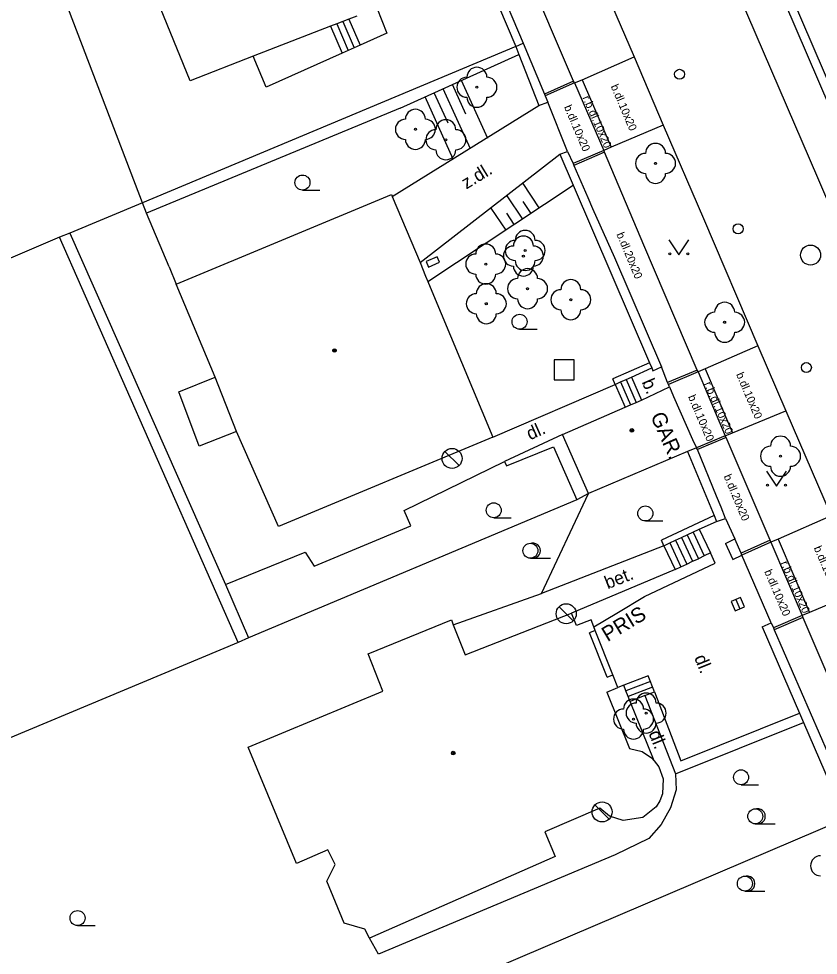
# Model space of a CAD drawing. Extents: x -600391 to -599491, y -1160176 to -1159402.
# Drawn here: x -599941.94 to -599902.02, y -1160152.32 to -1160105.54 of the extents above; entities that cross this region are included whole.
import ezdxf

# ---------------------------------------------------------------- set-up
doc = ezdxf.new("R2010")
doc.units = 0
for name, color, linetype in [('Level 10', 7, 'Continuous'), ('Level 11', 7, 'Continuous'), ('Level 14', 7, 'Continuous'), ('Level 15', 7, 'Continuous'), ('Level 21', 7, 'Continuous'), ('Level 22', 7, 'Continuous'), ('Level 24', 7, 'Continuous'), ('Level 26', 7, 'Continuous'), ('Level 27', 7, 'Continuous'), ('Level 28', 7, 'Continuous'), ('Level 36', 7, 'Continuous'), ('Level 39', 7, 'Continuous'), ('Level 40', 7, 'Continuous'), ('Level 41', 7, 'Continuous'), ('Level 5', 7, 'Continuous'), ('Level 51', 7, 'Continuous'), ('Level 6', 7, 'Continuous'), ('Level 7', 7, 'Continuous'), ('Level 8', 7, 'Continuous')]:
    doc.layers.add(name, color=color, linetype=linetype)

msp = doc.modelspace()

# ---------------------------------------------------------------- linework, layer by layer
at = {"layer": 'Level 10'}
for points in [[(-599913.37, -1160082.13), (-599908.24, -1160094.15), (-599906.76, -1160097.56), (-599906.56, -1160097.98), (-599905.09, -1160101.49), (-599904.88, -1160101.95), (-599900.25, -1160112.71)], [(-599918.19, -1160091.25), (-599916.22, -1160095.85), (-599911.21, -1160107.44), (-599909.76, -1160110.85), (-599907.75, -1160115.52), (-599905.03, -1160121.88), (-599903.64, -1160125.12)], [(-599903.64, -1160125.12), (-599901.38, -1160130.37), (-599899.78, -1160134.07), (-599895.66, -1160143.63), (-599891.79, -1160152.66), (-599890.19, -1160156.4), (-599887.83, -1160161.91), (-599887.42, -1160162.82), (-599885.04, -1160168.39), (-599884.65, -1160169.3), (-599882.88, -1160173.45)]]:
    msp.add_lwpolyline(points, dxfattribs=at)
at = {"layer": 'Level 11'}
for points in [[(-599880.3, -1160164.15), (-599880.98, -1160162.53), (-599882.98, -1160157.87), (-599886.11, -1160150.57), (-599892.31, -1160136.14), (-599894.43, -1160131.2), (-599896.75, -1160125.82), (-599902.04, -1160113.48), (-599906.68, -1160102.7), (-599908.55, -1160098.32), (-599910.62, -1160093.45), (-599915.66, -1160081.71)], [(-599914.19, -1160108.74), (-599914.23, -1160108.65), (-599919.14, -1160097.17), (-599919.18, -1160097.08), (-599918.81, -1160096.94)], [(-599935.76, -1160114.73), (-599941.48, -1160099.73)], [(-599894.35, -1160125.37), (-599894.57, -1160124.9), (-599894.74, -1160124.46), (-599899.86, -1160112.54), (-599904.69, -1160101.3)], [(-599924.75, -1160103.23), (-599924.31, -1160104.34), (-599923.55, -1160106.26)], [(-599925.46, -1160105.56), (-599924.89, -1160106.86)], [(-599926.37, -1160105.91), (-599925.78, -1160107.26)], [(-599926.06, -1160105.79), (-599925.48, -1160107.12)], [(-599925.76, -1160105.67), (-599925.19, -1160106.99)], [(-599923.55, -1160106.26), (-599924.89, -1160106.86), (-599925.19, -1160106.99), (-599925.78, -1160107.26), (-599929.58, -1160108.96)], [(-599929.58, -1160108.96), (-599930.23, -1160107.41)], [(-599913.81, -1160108.59), (-599911.21, -1160107.44)], [(-599914.23, -1160108.65), (-599915.69, -1160109.3)], [(-599914.19, -1160108.74), (-599915.65, -1160109.39)], [(-599914.19, -1160108.74), (-599913.81, -1160108.59)], [(-599914.19, -1160108.74), (-599912.73, -1160112.11)], [(-599913.81, -1160108.59), (-599912.35, -1160111.95)], [(-599922.89, -1160110), (-599935.55, -1160115.24)], [(-599923.29, -1160114.41), (-599915.96, -1160109.87)], [(-599909.76, -1160110.85), (-599912.35, -1160111.95), (-599912.73, -1160112.11)], [(-599912.73, -1160112.11), (-599914.26, -1160112.77)], [(-599912.69, -1160112.2), (-599914.22, -1160112.86)], [(-599908.02, -1160123.18), (-599908.06, -1160123.09), (-599910.72, -1160116.84), (-599912.69, -1160112.2), (-599912.73, -1160112.11)], [(-599921.9, -1160117.72), (-599914.92, -1160112.3)], [(-599934.43, -1160117.93), (-599935.55, -1160115.24), (-599935.76, -1160114.73)], [(-599934.43, -1160117.93), (-599934.08, -1160118.79)], [(-599905.03, -1160121.88), (-599907.66, -1160123.03), (-599908.02, -1160123.18)], [(-599910.44, -1160122.72), (-599912.28, -1160123.53)], [(-599908.06, -1160123.09), (-599909.54, -1160123.71)], [(-599908.02, -1160123.18), (-599909.5, -1160123.8)], [(-599908.02, -1160123.18), (-599906.66, -1160126.37)], [(-599907.66, -1160123.03), (-599906.3, -1160126.22)], [(-599933.95, -1160124.18), (-599932.13, -1160123.44)], [(-599918.26, -1160126.43), (-599912.16, -1160123.8)], [(-599912.16, -1160123.8), (-599911.66, -1160124.94)], [(-599911.89, -1160123.68), (-599911.39, -1160124.82)], [(-599911.61, -1160123.56), (-599911.11, -1160124.71)], [(-599911.34, -1160123.44), (-599910.84, -1160124.59)], [(-599932.93, -1160126.89), (-599933.95, -1160124.18)], [(-599906.66, -1160126.37), (-599906.3, -1160126.22), (-599903.64, -1160125.12)], [(-599931.07, -1160126.16), (-599932.93, -1160126.89)], [(-599914.79, -1160126.31), (-599917.69, -1160127.66)], [(-599906.66, -1160126.37), (-599908.09, -1160126.97)], [(-599906.62, -1160126.46), (-599908.05, -1160127.06)], [(-599901.38, -1160130.37), (-599904.01, -1160131.54), (-599904.38, -1160131.68), (-599904.42, -1160131.59), (-599906.62, -1160126.46), (-599906.66, -1160126.37)], [(-599907.21, -1160130.35), (-599909.85, -1160131.59)], [(-599908.56, -1160131.32), (-599908, -1160132.51)], [(-599908.27, -1160131.18), (-599907.71, -1160132.37)], [(-599907.96, -1160131.03), (-599907.4, -1160132.22)], [(-599909.43, -1160131.72), (-599908.87, -1160132.91)], [(-599909.14, -1160131.59), (-599908.58, -1160132.78)], [(-599908.85, -1160131.45), (-599908.29, -1160132.64)], [(-599904.42, -1160131.59), (-599905.87, -1160132.24)], [(-599904.38, -1160131.68), (-599905.83, -1160132.33)], [(-599904.38, -1160131.68), (-599902.82, -1160135.35)], [(-599904.01, -1160131.54), (-599902.46, -1160135.2)], [(-599909.72, -1160131.86), (-599915.84, -1160134.24)], [(-599909.72, -1160131.86), (-599909.16, -1160133.05)], [(-599907.4, -1160132.22), (-599907.71, -1160132.37), (-599908, -1160132.51)], [(-599907.16, -1160132.74), (-599907.4, -1160132.22)], [(-599910.69, -1160134.39), (-599907.16, -1160132.74)], [(-599909.16, -1160133.05), (-599908.87, -1160132.91), (-599908.58, -1160132.78), (-599908.29, -1160132.64), (-599908, -1160132.51)], [(-599909.16, -1160133.05), (-599914.33, -1160135.23)], [(-599899.78, -1160134.07), (-599902.46, -1160135.2), (-599902.82, -1160135.35)], [(-599920.24, -1160135.82), (-599915.84, -1160134.24)], [(-599912.07, -1160135.23), (-599910.69, -1160134.39)], [(-599913.22, -1160135.92), (-599912.07, -1160135.23)], [(-599902.82, -1160135.35), (-599904.25, -1160135.96)], [(-599902.78, -1160135.44), (-599904.21, -1160136.06)], [(-599902.82, -1160135.35), (-599902.78, -1160135.44), (-599896.61, -1160149.87)], [(-599910.51, -1160138.36), (-599911.73, -1160138.83)], [(-599910.2, -1160139.16), (-599910.51, -1160138.36)], [(-599911.73, -1160138.83), (-599912.02, -1160138.94)], [(-599911.62, -1160139.11), (-599911.73, -1160138.83)], [(-599910.4, -1160138.64), (-599911.62, -1160139.11)], [(-599911.51, -1160139.39), (-599911.62, -1160139.11)], [(-599910.29, -1160138.92), (-599911.51, -1160139.39)], [(-599910.67, -1160139.34), (-599911.41, -1160139.64)], [(-599910.67, -1160139.34), (-599909.15, -1160143.26)], [(-599911.41, -1160139.64), (-599911.51, -1160139.39)], [(-599910.21, -1160142.61), (-599911.41, -1160139.64)], [(-599909.15, -1160143.26), (-599902.75, -1160140.69)], [(-599909.15, -1160143.26), (-599909.11, -1160144.06), (-599909.39, -1160144.96), (-599909.86, -1160145.78), (-599910.48, -1160146.49)], [(-599910.48, -1160146.49), (-599912.16, -1160147.3)], [(-599912.16, -1160147.3), (-599923.98, -1160152.27), (-599924.42, -1160151.46)]]:
    msp.add_lwpolyline(points, dxfattribs=at)
at = {"layer": 'Level 14'}
for points in [[(-599922.89, -1160110), (-599916.96, -1160107.32)], [(-599921.51, -1160118.66), (-599914.25, -1160113.85)]]:
    msp.add_lwpolyline(points, dxfattribs=at)
at = {"layer": 'Level 15'}
for points in [[(-599919.62, -1160110.3), (-599920.28, -1160108.82)], [(-599918.52, -1160111.51), (-599919.83, -1160108.62)], [(-599920.5, -1160110.76), (-599921.19, -1160109.23)], [(-599919.38, -1160112.03), (-599920.74, -1160109.03)], [(-599920.24, -1160112.55), (-599921.65, -1160109.44)], [(-599916.77, -1160113.76), (-599915.96, -1160114.98)], [(-599917.56, -1160114.38), (-599916.79, -1160115.54)], [(-599918.36, -1160114.99), (-599917.62, -1160116.09)], [(-599916.77, -1160114.67), (-599916.37, -1160115.26)], [(-599917.58, -1160115.25), (-599917.21, -1160115.81)]]:
    msp.add_lwpolyline(points, dxfattribs=at)
at = {"layer": 'Level 21'}
msp.add_lwpolyline([(-599915.84, -1160134.24), (-599913.49, -1160129.26)], dxfattribs=at)
at = {"layer": 'Level 22'}
for centre in [(-599919.06, -1160108.96), (-599922.13, -1160111.06), (-599920.61, -1160111.58), (-599910.14, -1160112.76), (-599916.74, -1160117.39), (-599916.65, -1160117.11), (-599918.62, -1160117.79), (-599916.53, -1160119.02), (-599914.37, -1160119.57), (-599918.59, -1160119.77), (-599906.69, -1160120.7), (-599903.9, -1160127.39), (-599910.61, -1160140.22), (-599911.24, -1160140.52)]:
    msp.add_circle(centre, 0.05, dxfattribs=at)
for centre, start, end in [((-599919.06, -1160108.46), 0, 180), ((-599919.56, -1160108.96), 90, 270), ((-599918.56, -1160108.96), 270, 90), ((-599919.06, -1160109.46), 180, 0), ((-599922.13, -1160110.56), 0, 180), ((-599922.63, -1160111.06), 90, 270), ((-599921.63, -1160111.06), 270, 90), ((-599920.61, -1160111.08), 0, 180), ((-599921.11, -1160111.58), 90, 270), ((-599920.11, -1160111.58), 270, 90), ((-599922.13, -1160111.56), 180, 0), ((-599920.61, -1160112.08), 180, 0), ((-599910.14, -1160112.26), 0, 180), ((-599910.64, -1160112.76), 90, 270), ((-599909.64, -1160112.76), 270, 90), ((-599910.14, -1160113.26), 180, 0), ((-599916.74, -1160116.89), 0, 180), ((-599916.65, -1160116.61), 0, 180), ((-599918.62, -1160117.29), 0, 180), ((-599917.15, -1160117.11), 90, 270), ((-599916.15, -1160117.11), 270, 90), ((-599919.12, -1160117.79), 90, 270), ((-599918.12, -1160117.79), 270, 90), ((-599917.24, -1160117.39), 90, 270), ((-599916.24, -1160117.39), 270, 90), ((-599916.65, -1160117.61), 180, 0), ((-599916.74, -1160117.89), 180, 0), ((-599916.53, -1160118.52), 0, 180), ((-599918.62, -1160118.29), 180, 0), ((-599917.03, -1160119.02), 90, 270), ((-599916.03, -1160119.02), 270, 90), ((-599914.37, -1160119.07), 0, 180), ((-599918.59, -1160119.27), 0, 180), ((-599914.87, -1160119.57), 90, 270), ((-599913.87, -1160119.57), 270, 90), ((-599919.09, -1160119.77), 90, 270), ((-599918.09, -1160119.77), 270, 90), ((-599916.53, -1160119.52), 180, 0), ((-599914.37, -1160120.07), 180, 0), ((-599906.69, -1160120.2), 0, 180), ((-599918.59, -1160120.27), 180, 0), ((-599907.19, -1160120.7), 90, 270), ((-599906.19, -1160120.7), 270, 90), ((-599906.69, -1160121.2), 180, 0), ((-599903.9, -1160126.89), 0, 180), ((-599904.4, -1160127.39), 90, 270), ((-599903.4, -1160127.39), 270, 90), ((-599903.9, -1160127.89), 180, 0), ((-599910.61, -1160139.72), 0, 180), ((-599911.24, -1160140.02), 0, 180), ((-599911.11, -1160140.22), 90, 270), ((-599910.11, -1160140.22), 270, 90), ((-599911.74, -1160140.52), 90, 270), ((-599910.74, -1160140.52), 270, 90), ((-599910.61, -1160140.72), 180, 0), ((-599911.24, -1160141.02), 180, 0), ((-599901.9, -1160147.85), 90, 270)]:
    msp.add_arc(centre, 0.5, start, end, dxfattribs=at)
at = {"layer": 'Level 24'}
for points in [[(-599921.04, -1160117.43), (-599921.6, -1160117.66)], [(-599921.6, -1160117.66), (-599921.48, -1160117.94)], [(-599921.48, -1160117.94), (-599920.93, -1160117.7)], [(-599920.93, -1160117.7), (-599921.04, -1160117.43)]]:
    msp.add_lwpolyline(points, dxfattribs=at)
at = {"layer": 'Level 26'}
msp.add_lwpolyline([(-599915.21, -1160123.58), (-599914.21, -1160123.58), (-599914.21, -1160122.58), (-599915.21, -1160122.58)], close=True, dxfattribs=at)
at = {"layer": 'Level 27'}
for p, q in [((-599919.947, -1160127.854), (-599920.654, -1160127.147)), ((-599906.128, -1160134.55), (-599905.932, -1160135.01)), ((-599914.247, -1160135.614), (-599914.954, -1160134.907)), ((-599912.457, -1160145.514), (-599913.164, -1160144.807))]:
    msp.add_line(p, q, dxfattribs=at)
msp.add_lwpolyline([(-599906.358, -1160134.648), (-599906.162, -1160135.108), (-599905.702, -1160134.912), (-599905.898, -1160134.452)], close=True, dxfattribs=at)
for centre in [(-599902.4, -1160117.34), (-599920.3, -1160127.5), (-599914.6, -1160135.26), (-599912.81, -1160145.16)]:
    msp.add_circle(centre, 0.5, dxfattribs=at)
at = {"layer": 'Level 28'}
for centre in [(-599908.94, -1160108.31), (-599906.02, -1160116.03), (-599902.61, -1160122.96)]:
    msp.add_circle(centre, 0.25, dxfattribs=at)
at = {"layer": 'Level 36'}
for p, q in [((-599927.77, -1160114.095), (-599926.895, -1160114.095)), ((-599916.93, -1160121.045), (-599916.055, -1160121.045)), ((-599918.22, -1160130.465), (-599917.345, -1160130.465)), ((-599910.65, -1160130.625), (-599909.775, -1160130.625)), ((-599916.39, -1160132.485), (-599915.39, -1160132.485)), ((-599905.87, -1160143.805), (-599904.995, -1160143.805)), ((-599905.16, -1160145.755), (-599904.16, -1160145.755)), ((-599905.68, -1160149.115), (-599904.68, -1160149.115)), ((-599939, -1160150.835), (-599938.125, -1160150.835))]:
    msp.add_line(p, q, dxfattribs=at)
for points in [[(-599909.48, -1160116.58), (-599908.98, -1160117.33), (-599908.48, -1160116.58)], [(-599904.6, -1160128.14), (-599904.1, -1160128.89), (-599903.6, -1160128.14)]]:
    msp.add_lwpolyline(points, dxfattribs=at)
for centre, radius in [((-599927.77, -1160113.72), 0.375), ((-599909.43, -1160117.28), 0.05), ((-599908.531, -1160117.28), 0.05), ((-599916.93, -1160120.67), 0.375), ((-599904.55, -1160128.84), 0.05), ((-599903.651, -1160128.84), 0.05), ((-599918.22, -1160130.09), 0.375), ((-599910.65, -1160130.25), 0.375), ((-599916.39, -1160132.11), 0.375), ((-599905.87, -1160143.43), 0.375), ((-599905.16, -1160145.38), 0.375), ((-599905.68, -1160148.74), 0.375), ((-599939, -1160150.46), 0.375)]:
    msp.add_circle(centre, radius, dxfattribs=at)
for centre in [(-599916.265, -1160132.11), (-599905.035, -1160145.38), (-599905.555, -1160148.74)]:
    msp.add_arc(centre, 0.375, 260.4059, 99.5941, dxfattribs=at)
at = {"layer": 'Level 39'}
for centre, radius in [((-599926.17, -1160122.11), 0.09), ((-599926.17, -1160122.11), 0.0398), ((-599911.32, -1160126.1), 0.09), ((-599911.32, -1160126.1), 0.0398), ((-599920.24, -1160142.22), 0.09), ((-599920.24, -1160142.22), 0.0398)]:
    msp.add_circle(centre, radius, dxfattribs=at)
at = {"layer": 'Level 5'}
for points in [[(-599933.38, -1160108.63), (-599937.64, -1160098.18)], [(-599925.06, -1160105.4), (-599925.46, -1160105.56), (-599925.76, -1160105.67), (-599926.06, -1160105.79), (-599926.37, -1160105.91), (-599930.23, -1160107.41), (-599933.38, -1160108.63)], [(-599934.08, -1160118.79), (-599923.33, -1160114.31)], [(-599923.33, -1160114.31), (-599923.29, -1160114.41), (-599921.9, -1160117.72), (-599921.62, -1160118.39), (-599921.51, -1160118.66), (-599921.39, -1160118.94), (-599918.26, -1160126.43)], [(-599932.13, -1160123.44), (-599934.08, -1160118.79)], [(-599931.07, -1160126.16), (-599932.13, -1160123.44)], [(-599914.79, -1160126.31), (-599911.66, -1160124.94), (-599911.39, -1160124.82), (-599911.11, -1160124.71), (-599910.84, -1160124.59), (-599909.45, -1160123.93)], [(-599909.45, -1160123.93), (-599909.24, -1160124.4)], [(-599928.97, -1160130.9), (-599931.07, -1160126.16)], [(-599918.26, -1160126.43), (-599928.97, -1160130.9)], [(-599913.49, -1160129.26), (-599914.79, -1160126.31)], [(-599908.29, -1160126.56), (-599908.09, -1160126.97)], [(-599908.09, -1160126.97), (-599908.54, -1160127.16), (-599913.49, -1160129.26)], [(-599924.49, -1160137.27), (-599920.33, -1160135.56)], [(-599920.33, -1160135.56), (-599920.24, -1160135.82)], [(-599919.64, -1160137.31), (-599914.33, -1160135.23)], [(-599914.09, -1160135.85), (-599914.33, -1160135.23)], [(-599913.36, -1160135.56), (-599914.09, -1160135.85)], [(-599913.22, -1160135.92), (-599913.36, -1160135.56)], [(-599920.24, -1160135.82), (-599919.64, -1160137.31)], [(-599913.15, -1160136.09), (-599913.22, -1160135.92)], [(-599913.15, -1160136.09), (-599913.43, -1160136.21)], [(-599912.55, -1160138.42), (-599913.43, -1160136.21)], [(-599912.27, -1160138.31), (-599913.15, -1160136.09)], [(-599923.75, -1160139.12), (-599924.49, -1160137.27)], [(-599912.55, -1160138.42), (-599912.27, -1160138.31)], [(-599912.02, -1160138.94), (-599912.27, -1160138.31)], [(-599930.48, -1160141.92), (-599923.75, -1160139.12)], [(-599912.58, -1160139.17), (-599912.02, -1160138.94)], [(-599912.58, -1160139.17), (-599911.44, -1160141.99)], [(-599928.07, -1160147.73), (-599930.48, -1160141.92)], [(-599911.44, -1160141.99), (-599910.81, -1160142.14)], [(-599910.81, -1160142.14), (-599910.34, -1160142.45)], [(-599910.34, -1160142.45), (-599910.21, -1160142.61), (-599909.97, -1160142.91)], [(-599909.97, -1160142.91), (-599909.76, -1160143.5)], [(-599909.76, -1160143.5), (-599909.8, -1160144.26)], [(-599909.8, -1160144.26), (-599909.93, -1160144.6)], [(-599910.11, -1160144.9), (-599910.78, -1160145.43)], [(-599909.93, -1160144.6), (-599910.11, -1160144.9)], [(-599912.92, -1160144.97), (-599915.67, -1160146.16)], [(-599912.44, -1160145.37), (-599912.92, -1160144.97)], [(-599911.75, -1160145.59), (-599912.44, -1160145.37)], [(-599910.78, -1160145.43), (-599911.75, -1160145.59)], [(-599915.67, -1160146.16), (-599915.16, -1160147.38)], [(-599926.5, -1160147.06), (-599928.07, -1160147.73)], [(-599926.14, -1160147.79), (-599926.5, -1160147.06)], [(-599915.16, -1160147.38), (-599924.42, -1160151.46)], [(-599926.55, -1160148.61), (-599926.14, -1160147.79)], [(-599925.69, -1160150.71), (-599926.55, -1160148.61)], [(-599924.65, -1160151.02), (-599925.69, -1160150.71)], [(-599924.42, -1160151.46), (-599924.65, -1160151.02)]]:
    msp.add_lwpolyline(points, dxfattribs=at)
at = {"layer": 'Level 51'}
for points in [[(-599935.76, -1160114.73), (-599939.38, -1160116.25)], [(-599939.38, -1160116.25), (-599939.9, -1160116.45)], [(-599939.38, -1160116.25), (-599931.62, -1160133.79)], [(-599939.9, -1160116.45), (-599957.71, -1160124.07)], [(-599930.98, -1160136.69), (-599939.9, -1160116.45)], [(-599917.59, -1160127.87), (-599915.24, -1160126.92)], [(-599915.24, -1160126.92), (-599914.07, -1160129.57)], [(-599922.69, -1160130.1), (-599917.69, -1160127.66)], [(-599917.69, -1160127.66), (-599917.59, -1160127.87)], [(-599922.36, -1160130.87), (-599922.69, -1160130.1)], [(-599927.19, -1160132.89), (-599922.36, -1160130.87)], [(-599931.62, -1160133.79), (-599927.63, -1160132.18)], [(-599927.63, -1160132.18), (-599927.19, -1160132.89)], [(-599931.62, -1160133.79), (-599930.47, -1160136.47)], [(-599930.98, -1160136.69), (-599948.99, -1160144.22)]]:
    msp.add_lwpolyline(points, dxfattribs=at)
at = {"layer": 'Level 6'}
for points in [[(-599909.24, -1160124.4), (-599908.29, -1160126.56)], [(-599912.55, -1160138.42), (-599913.43, -1160136.21)]]:
    msp.add_lwpolyline(points, dxfattribs=at)
at = {"layer": 'Level 7'}
for points in [[(-599919.76, -1160100.7), (-599917.12, -1160106.92)], [(-599919.38, -1160100.55), (-599916.75, -1160106.76)], [(-599917.12, -1160106.92), (-599935.76, -1160114.73)], [(-599917.12, -1160106.92), (-599916.75, -1160106.76)], [(-599917.12, -1160106.92), (-599916.96, -1160107.32), (-599915.96, -1160109.87)], [(-599916.75, -1160106.76), (-599915.69, -1160109.3), (-599915.65, -1160109.39), (-599915.52, -1160109.7)], [(-599915.96, -1160109.87), (-599915.52, -1160109.7)], [(-599914.92, -1160112.3), (-599914.53, -1160112.16)], [(-599914.53, -1160112.16), (-599914.26, -1160112.77), (-599914.22, -1160112.86), (-599913.52, -1160114.46), (-599913.28, -1160115.01), (-599912.19, -1160117.46), (-599909.84, -1160122.93)], [(-599914.92, -1160112.3), (-599914.25, -1160113.85), (-599910.44, -1160122.72), (-599910.33, -1160122.98)], [(-599910.27, -1160123.13), (-599909.84, -1160122.93)], [(-599912.16, -1160123.8), (-599911.89, -1160123.68), (-599911.61, -1160123.56), (-599911.34, -1160123.44), (-599910.33, -1160122.98)], [(-599910.33, -1160122.98), (-599910.27, -1160123.13)], [(-599912.16, -1160123.8), (-599912.28, -1160123.53)], [(-599908.54, -1160127.16), (-599907.21, -1160130.35)], [(-599906.64, -1160130.5), (-599906.87, -1160129.93), (-599907.1, -1160129.38), (-599908.05, -1160127.06), (-599908.09, -1160126.97)], [(-599913.49, -1160129.26), (-599914.07, -1160129.57)], [(-599914.07, -1160129.57), (-599930.47, -1160136.47)], [(-599907.21, -1160130.35), (-599907.09, -1160130.65)], [(-599909.14, -1160131.59), (-599908.85, -1160131.45), (-599907.96, -1160131.03), (-599907.09, -1160130.65)], [(-599907.09, -1160130.65), (-599906.64, -1160130.5)], [(-599909.72, -1160131.86), (-599909.85, -1160131.59)], [(-599909.72, -1160131.86), (-599909.43, -1160131.72), (-599909.14, -1160131.59)], [(-599906.65, -1160131.75), (-599906.19, -1160131.52)], [(-599906.65, -1160131.75), (-599906.56, -1160131.94)], [(-599905.83, -1160132.33), (-599905.87, -1160132.24), (-599906.19, -1160131.52)], [(-599906.56, -1160131.94), (-599906.28, -1160132.55)], [(-599906.28, -1160132.55), (-599905.83, -1160132.33)], [(-599904.81, -1160135.91), (-599904.36, -1160135.72)], [(-599904.81, -1160135.91), (-599902.95, -1160140.23), (-599902.75, -1160140.69), (-599900.67, -1160145.51)], [(-599904.36, -1160135.72), (-599904.25, -1160135.96), (-599904.21, -1160136.06), (-599900.17, -1160145.36), (-599897.86, -1160150.69), (-599897.61, -1160151.26), (-599896.17, -1160154.58), (-599894.79, -1160157.8)], [(-599930.47, -1160136.47), (-599930.98, -1160136.69)], [(-599910.67, -1160139.34), (-599910.2, -1160139.16)], [(-599910.2, -1160139.16), (-599908.87, -1160142.61)], [(-599908.87, -1160142.61), (-599902.95, -1160140.23)], [(-599900.67, -1160145.51), (-599923.26, -1160155.15)]]:
    msp.add_lwpolyline(points, dxfattribs=at)
at = {"layer": 'Level 8'}
for points in [[(-599914.53, -1160112.16), (-599915.52, -1160109.7)], [(-599909.45, -1160123.93), (-599909.5, -1160123.8), (-599909.54, -1160123.71), (-599909.84, -1160122.93)], [(-599906.64, -1160130.5), (-599906.19, -1160131.52)], [(-599904.36, -1160135.72), (-599905.83, -1160132.33)]]:
    msp.add_lwpolyline(points, dxfattribs=at)

# ---------------------------------------------------------------- texts
at = {"layer": 'Level 40'}
for s, height, rotation, p in [('b.dl.10x20', 0.4, 293.1377, (-599912.39, -1160108.91)), ('r.b.dl.10x20', 0.39994, 293.6321, (-599913.8, -1160109.48)), ('b.dl.10x20', 0.4, 293.1377, (-599914.72, -1160109.94)), ('z.dl.', 0.65, 31.3345, (-599919.59, -1160114.07)), ('b.dl.20x20', 0.4, 292.7805, (-599912.1, -1160116.3)), ('b.dl.10x20', 0.4, 293.1377, (-599906.13, -1160123.3)), ('b.', 0.65, 293.2115, (-599910.84, -1160123.68)), ('r.b.dl.10x20', 0.39994, 293.6321, (-599907.73, -1160123.77)), ('b.dl.10x20', 0.4, 293.1377, (-599908.53, -1160124.42)), ('dl.', 0.65, 24.0687, (-599916.41, -1160126.6)), ('b.dl.20x20', 0.4, 292.7805, (-599906.75, -1160128.39)), ('b.dl.10x20', 0.4, 293.1381, (-599902.25, -1160131.97)), ('r.b.dl.10x20', 0.39994, 293.6321, (-599903.9, -1160132.72)), ('bet.', 0.65, 21.6279, (-599912.53, -1160134.04)), ('b.dl.10x20', 0.4, 293.1381, (-599904.72, -1160133.15)), ('dl.', 0.65, 291.9886, (-599908.22, -1160137.45)), ('dl.', 0.65, 291.9886, (-599910.5, -1160141.23))]:
    msp.add_text(s, height=height, rotation=rotation, dxfattribs=at).set_placement(p)
at = {"layer": 'Level 41'}
for s, rotation, p in [('GAR.', 294, (-599910.41, -1160125.38)), ('PRIS', 31, (-599912.54, -1160136.68))]:
    msp.add_text(s, height=0.75, rotation=rotation, dxfattribs=at).set_placement(p)

doc.saveas('drawing.dxf')
